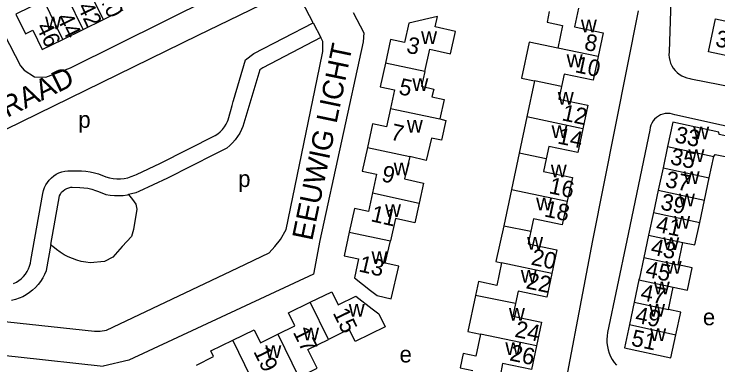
# Model space of a CAD drawing. Extents: x 159441 to 162086, y 388175 to 389787.
# Drawn here: x 161523.9 to 161694.2, y 388469.9 to 388554.8 of the extents above; entities that cross this region are included whole.
import ezdxf

# ---------------------------------------------------------------- set-up
doc = ezdxf.new("R2010")
doc.units = 0
for name, color, linetype in [('BLT_Basislijn', 7, 'Continuous'), ('BLT_Bebouwing', 7, 'Continuous'), ('BLT_Centroide', 7, 'Continuous'), ('BLT_Huisnummer', 7, 'Continuous'), ('BLT_Huisnummer_ tussenligend', 7, 'Continuous'), ('BLT_Onderverdeling_panden', 7, 'Continuous'), ('BLT_Straatnaam', 7, 'Continuous')]:
    doc.layers.add(name, color=color, linetype=linetype)

msp = doc.modelspace()

# ---------------------------------------------------------------- linework, layer by layer
at = {"layer": 'BLT_Basislijn'}
for p, q in [((161596.25, 388552.69), (161598.11, 388549.15)), ((161537.99, 388512.89), (161539.8, 388512.84)), ((161544.31, 388511.82), (161546.14, 388511.15)), ((161532.78, 388499), (161534.87, 388510.78))]:
    msp.add_line(p, q, dxfattribs=at)
for points in [[(161514.91, 388563.16), (161518.74, 388555.08), (161525.43, 388542.29), (161526.38, 388541.22), (161528.85, 388539.6), (161531.56, 388539.55), (161537.52, 388541.82), (161571.8, 388558.85), (161574.19, 388560.03)], [(161596.25, 388552.69), (161593.5, 388557.93), (161593.12, 388558.46), (161592.72, 388558.86), (161592.27, 388559.19), (161591.78, 388559.46), (161591.25, 388559.66), (161590.71, 388559.79), (161590.14, 388559.83), (161589.58, 388559.79), (161589.03, 388559.68), (161588.51, 388559.48), (161568.35, 388549.62)], [(161682.54, 388559.38), (161682.69, 388558.28), (161682.76, 388557.21), (161682.74, 388556.13), (161682.7, 388555.61), (161682.37, 388545.64), (161682.35, 388544.95), (161682.4, 388544.26), (161682.54, 388543.58), (161682.76, 388542.92), (161683.04, 388542.29), (161683.4, 388541.7), (161683.83, 388541.16), (161684.31, 388540.67), (161684.85, 388540.23), (161685.44, 388539.86), (161686.06, 388539.57), (161686.71, 388539.34), (161687.39, 388539.19), (161687.69, 388539.15), (161721.9, 388532.46), (161722.81, 388532.27)], [(161605.95, 388555.2), (161608.55, 388550.23), (161608.36, 388548.09), (161597.87, 388500), (161596.39, 388491.86), (161551.69, 388471.03), (161545.47, 388469.62)], [(161655.14, 388453.71), (161663.91, 388500), (161674.95, 388555.6)], [(161576.67, 388532.68), (161576.94, 388533.61), (161577, 388533.84), (161579.91, 388543.69), (161581.94, 388545.21), (161596.25, 388552.69)], [(161568.35, 388549.62), (161506.2, 388519.21)], [(161468.25, 388500.63), (161459.04, 388496.12), (161457.84, 388495.27), (161456.29, 388493.89), (161455.95, 388492.35), (161455.95, 388490.11), (161456.64, 388488.4), (161458.7, 388487.2), (161543.35, 388478.1), (161544.72, 388478.1), (161546.27, 388478.27), (161578.03, 388493.38), (161585.59, 388496.98), (161586.96, 388498.53), (161588.33, 388500.24), (161589.71, 388502.65), (161597.78, 388541.8), (161598.64, 388545.75), (161598.64, 388548.15), (161598.11, 388549.15)], [(161598.11, 388549.15), (161584.08, 388541.82), (161583.36, 388541.28), (161579.24, 388527.56), (161578.93, 388526.82), (161578.49, 388525.96), (161577.99, 388525.14), (161577.41, 388524.37), (161576.78, 388523.64), (161576.08, 388522.97), (161575.34, 388522.36), (161572.45, 388520.9), (161561.05, 388515.1), (161554.12, 388511.86), (161553.33, 388511.57), (161552.34, 388511.27), (161551.56, 388511.1)], [(161576.24, 388531.21), (161576.67, 388532.68)], [(161523.78, 388489.57), (161524.45, 388489.9), (161525.07, 388490.29), (161525.65, 388490.75), (161526.18, 388491.27), (161526.65, 388491.84), (161527.05, 388492.46), (161527.39, 388493.12), (161527.65, 388493.81), (161527.84, 388494.53), (161527.93, 388495.17), (161530.89, 388511.4), (161531.05, 388512.11), (161531.29, 388512.8), (161531.6, 388513.45), (161531.98, 388514.07), (161532.43, 388514.64), (161532.94, 388515.16), (161533.5, 388515.62), (161534.11, 388516.02), (161534.76, 388516.34), (161535.44, 388516.6), (161536.15, 388516.77), (161536.87, 388516.87), (161537.2, 388516.89), (161540.2, 388516.84), (161541.27, 388516.76), (161542.34, 388516.61), (161543.4, 388516.37), (161544.31, 388516.1), (161546.14, 388515.39), (161547, 388515.16), (161547.88, 388515.01), (161548.76, 388514.94), (161549.65, 388514.95), (161550.54, 388515.04), (161551.41, 388515.2), (161552.27, 388515.45), (161553.1, 388515.77), (161553.54, 388515.98), (161559.3, 388518.7), (161572.59, 388525.4), (161573.22, 388525.83), (161573.8, 388526.33), (161574.33, 388526.88), (161574.79, 388527.49), (161575.19, 388528.14), (161575.52, 388528.83), (161575.67, 388529.22), (161576.24, 388531.21)], [(161706.39, 388525.41), (161683.8, 388530.4), (161683.24, 388530.6), (161682.66, 388530.72), (161682.07, 388530.75), (161681.48, 388530.71), (161680.9, 388530.59), (161680.34, 388530.39), (161679.82, 388530.12), (161679.33, 388529.78), (161678.9, 388529.38), (161678.52, 388528.93), (161678.21, 388528.42), (161677.97, 388527.88), (161677.81, 388527.31), (161677.72, 388526.69), (161672.13, 388500), (161667.52, 388477.77), (161667.39, 388476.93), (161667.33, 388476.08), (161667.35, 388475.23), (161667.45, 388474.39), (161667.63, 388473.56), (161667.89, 388472.75), (161668.22, 388471.97), (161668.63, 388471.22), (161669.1, 388470.52), (161669.64, 388469.86)], [(161534.87, 388510.78), (161535.1, 388511.25), (161535.4, 388511.67), (161535.76, 388512.04), (161536.18, 388512.36), (161536.63, 388512.6), (161537.12, 388512.78), (161537.63, 388512.87), (161537.99, 388512.89)], [(161539.8, 388512.84), (161540.77, 388512.77), (161541.74, 388512.63), (161542.69, 388512.4), (161543.62, 388512.1), (161544.31, 388511.82)], [(161551.56, 388511.1), (161552.57, 388509.93), (161553.38, 388508.79), (161553.62, 388507.57), (161552.79, 388502.65), (161552.28, 388500.93), (161550.04, 388498.53), (161547.81, 388495.95), (161545.75, 388494.92), (161542.34, 388494.6), (161541.24, 388494.74), (161540.14, 388494.95), (161539.07, 388495.24), (161538.01, 388495.61), (161536.99, 388496.06), (161536, 388496.57), (161535.05, 388497.16), (161534.15, 388497.81), (161533.29, 388498.53), (161532.78, 388499)], [(161546.14, 388511.15), (161547.17, 388510.97), (161548.2, 388510.87), (161549.24, 388510.85), (161550.29, 388510.91), (161551.32, 388511.05), (161551.56, 388511.1)], [(161532.78, 388499), (161531.68, 388492.76), (161531.64, 388492.65), (161531.26, 388491.77), (161530.82, 388490.93), (161530.3, 388490.12), (161529.72, 388489.36), (161529.08, 388488.65), (161528.39, 388487.99), (161527.63, 388487.4), (161526.84, 388486.87), (161526, 388486.41), (161525.12, 388486.03), (161524.22, 388485.71), (161523.29, 388485.47)], [(161328.88, 388459.92), (161332.73, 388492.8), (161435.01, 388481.49), (161524.85, 388471.88), (161545.47, 388469.62)]]:
    msp.add_lwpolyline(points, dxfattribs=at)
at = {"layer": 'BLT_Bebouwing'}
for p, q in [((161545.52, 388553.46), (161550.28, 388555.79)), ((161540.62, 388551.07), (161545.52, 388553.46)), ((161535.69, 388548.65), (161540.62, 388551.07)), ((161682.02, 388522.74), (161680.92, 388517.61)), ((161646.1, 388521.12), (161644.24, 388512.35)), ((161692.11, 388515.2), (161693.2, 388520.36)), ((161680.92, 388517.61), (161679.75, 388512.16)), ((161690.96, 388509.78), (161692.11, 388515.2)), ((161679.75, 388512.16), (161678.59, 388506.76)), ((161689.8, 388504.35), (161690.96, 388509.78)), ((161676.27, 388495.92), (161675.2, 388490.9)), ((161675.11, 388490.5), (161673.95, 388485.07)), ((161675.2, 388490.9), (161675.11, 388490.5)), ((161682.26, 388483.27), (161683.41, 388488.7)), ((161673.95, 388485.07), (161672.79, 388479.65))]:
    msp.add_line(p, q, dxfattribs=at)
for points in [[(161531.07, 388558.08), (161524.32, 388554.78), (161526.63, 388550.04)], [(161660.46, 388556.25), (161659.48, 388551.74), (161666.45, 388550.26), (161665.22, 388544.53)], [(161653.41, 388555.43), (161652.85, 388552.82), (161656.62, 388552.02), (161655.46, 388546.55)], [(161623.28, 388540.91), (161624.51, 388546.28), (161629.48, 388545.15), (161630.73, 388550.6), (161625.76, 388551.74), (161626.32, 388554.18), (161624.27, 388553.71), (161619.4, 388552.57), (161618.39, 388547.92), (161614.96, 388548.65), (161613.74, 388542.92)], [(161697.28, 388544.5), (161691.94, 388545.63), (161693.64, 388553.65), (161698.53, 388552.61), (161698.98, 388552.51)], [(161526.63, 388550.04), (161528.4, 388550.92), (161530.7, 388546.21), (161535.69, 388548.65)], [(161655.46, 388546.55), (161648.52, 388548), (161646.66, 388539.3), (161649.84, 388538.65)], [(161665.22, 388544.53), (161664, 388538.79), (161657.02, 388540.28), (161656.38, 388537.26)], [(161613.74, 388542.92), (161612.52, 388537.2), (161615.94, 388536.47), (161614.98, 388531.97)], [(161623.28, 388540.91), (161622.46, 388537.32), (161625.43, 388536.64), (161625.01, 388534.78), (161628, 388534.1), (161626.93, 388529.42)], [(161649.84, 388538.65), (161647.97, 388529.9)], [(161656.38, 388537.26), (161655.74, 388534.23), (161662.71, 388532.75), (161661.49, 388527.01)], [(161614.98, 388531.97), (161614.02, 388527.48), (161610.6, 388528.21), (161609.38, 388522.49)], [(161626.93, 388529.42), (161628.38, 388529.01), (161627.29, 388524.24), (161624.88, 388524.79), (161623.65, 388519.38), (161619.62, 388520.3)], [(161647.97, 388529.9), (161646.1, 388521.12)], [(161694.45, 388526.23), (161683.27, 388528.6), (161682.02, 388522.74)], [(161661.49, 388527.01), (161660.27, 388521.28), (161653.31, 388522.75), (161652.67, 388519.73)], [(161693.2, 388520.36), (161693.5, 388520.82), (161696.76, 388520.13), (161697.78, 388524.96), (161694.52, 388525.65), (161694.45, 388526.23)], [(161609.38, 388522.49), (161608.16, 388516.76), (161611.58, 388516.04), (161610.63, 388511.54)], [(161619.62, 388520.3), (161618.39, 388514.89), (161622.93, 388513.85), (161621.9, 388509.06)], [(161652.67, 388519.73), (161652.04, 388516.72), (161658.99, 388515.25), (161657.75, 388509.48)], [(161644.24, 388512.35), (161642.37, 388503.59)], [(161610.63, 388511.54), (161609.67, 388507.04), (161606.24, 388507.76), (161605.02, 388502.05)], [(161621.9, 388509.06), (161620.86, 388504.27), (161616.2, 388505.34), (161614.97, 388499.92)], [(161657.75, 388509.48), (161656.53, 388503.77), (161649.56, 388505.25), (161648.92, 388502.23)], [(161678.59, 388506.76), (161677.43, 388501.33)], [(161642.37, 388503.59), (161640.45, 388494.91), (161641.84, 388494.61)], [(161685.72, 388499.55), (161688.65, 388498.92), (161689.8, 388504.35)], [(161605.02, 388502.05), (161603.81, 388496.33), (161607.23, 388495.6), (161606.24, 388490.96), (161610.18, 388487.88), (161611.73, 388486.66), (161615.15, 388485.88), (161616.96, 388493.78), (161613.73, 388494.52), (161614.97, 388499.92)], [(161648.92, 388502.23), (161648.45, 388500), (161648.28, 388499.22), (161655.24, 388497.74), (161654.03, 388492)], [(161677.43, 388501.33), (161676.27, 388495.92)], [(161684.56, 388494.12), (161685.72, 388499.55)], [(161641.84, 388494.61), (161640.68, 388489.15), (161636.27, 388490.09), (161635.55, 388486.7)], [(161683.41, 388488.7), (161686.84, 388487.97), (161687.99, 388493.4), (161684.56, 388494.12)], [(161654.03, 388492), (161652.82, 388486.26), (161645.86, 388487.76), (161645.21, 388484.74)], [(161595.58, 388485.07), (161600.79, 388487.62), (161602.33, 388484.47), (161606.6, 388486.55), (161610.56, 388483.5), (161612.16, 388482.27), (161613.7, 388479.12), (161606.42, 388475.56), (161604.97, 388478.53), (161599.98, 388476.08)], [(161635.55, 388486.7), (161633.7, 388478.01), (161636.78, 388477.35)], [(161587.69, 388477.31), (161591.82, 388479.33), (161590.28, 388482.48), (161595.58, 388485.07)], [(161645.21, 388484.74), (161644.56, 388481.72), (161651.53, 388480.23), (161650.3, 388474.49)], [(161684.04, 388477.21), (161685.21, 388482.63), (161682.26, 388483.27)], [(161672.79, 388479.65), (161671.59, 388474.07), (161682.83, 388471.63), (161684.04, 388477.21)], [(161576.81, 388475.88), (161582.02, 388478.42), (161583.56, 388475.28), (161587.69, 388477.31)], [(161592.79, 388466.9), (161597.23, 388469.07), (161594.99, 388473.64), (161599.98, 388476.08)], [(161636.78, 388477.35), (161635.64, 388471.99), (161632.53, 388472.65), (161631.8, 388469.22), (161634.91, 388468.56)], [(161568.05, 388469.87), (161572.19, 388471.9), (161571.52, 388473.28), (161576.81, 388475.88)], [(161650.3, 388474.49), (161649.08, 388468.75), (161642.12, 388470.22), (161641.48, 388467.2)]]:
    msp.add_lwpolyline(points, dxfattribs=at)
at = {"layer": 'BLT_Onderverdeling_panden'}
for p, q in [((161545.52, 388553.46), (161541.27, 388562.16)), ((161540.62, 388551.07), (161535.92, 388560.77)), ((161535.69, 388548.65), (161531.07, 388558.08)), ((161665.22, 388544.53), (161655.46, 388546.55)), ((161623.28, 388540.91), (161613.74, 388542.92)), ((161656.38, 388537.26), (161649.84, 388538.65)), ((161614.98, 388531.97), (161626.93, 388529.42)), ((161661.49, 388527.01), (161647.97, 388529.9)), ((161609.38, 388522.49), (161619.62, 388520.3)), ((161682.02, 388522.74), (161693.2, 388520.36)), ((161652.67, 388519.73), (161646.1, 388521.12)), ((161680.92, 388517.61), (161692.11, 388515.2)), ((161644.24, 388512.35), (161657.75, 388509.48)), ((161679.75, 388512.16), (161690.96, 388509.78)), ((161610.63, 388511.54), (161621.9, 388509.06)), ((161678.59, 388506.76), (161689.8, 388504.35)), ((161642.37, 388503.59), (161648.92, 388502.23)), ((161605.02, 388502.05), (161614.97, 388499.92)), ((161677.43, 388501.33), (161685.72, 388499.55)), ((161676.27, 388495.92), (161684.56, 388494.12)), ((161654.03, 388492), (161641.84, 388494.61)), ((161675.11, 388490.5), (161683.41, 388488.7)), ((161645.21, 388484.74), (161635.55, 388486.7)), ((161599.98, 388476.08), (161595.58, 388485.07)), ((161673.95, 388485.07), (161682.26, 388483.27)), ((161672.79, 388479.65), (161684.04, 388477.21)), ((161587.69, 388477.31), (161592.79, 388466.9)), ((161650.3, 388474.49), (161636.78, 388477.35)), ((161581.21, 388466.9), (161576.81, 388475.88))]:
    msp.add_line(p, q, dxfattribs=at)

# ---------------------------------------------------------------- texts
at = {"layer": 'BLT_Centroide'}
for s, p in [('w', (161531.42, 388551.08)), ('w', (161661.05, 388550.38)), ('w', (161622.38, 388547.53)), ('w', (161657.6, 388541.94)), ('w', (161620.27, 388536.19)), ('w', (161655.46, 388532.84)), ('p', (161539.45, 388527.26)), ('w', (161618.94, 388526.12)), ('w', (161653.95, 388524.81)), ('w', (161688.23, 388524.47)), ('w', (161687.06, 388518.97)), ('w', (161615.75, 388515.78)), ('w', (161653.77, 388515.31)), ('p', (161578.13, 388512.95)), ('w', (161685.93, 388513.69)), ('w', (161650.22, 388507.28)), ('w', (161684.77, 388508.25)), ('w', (161613.66, 388505.72)), ('w', (161683.62, 388502.84)), ('w', (161648.03, 388497.78)), ('w', (161680.99, 388497.72)), ('w', (161610.38, 388494.31)), ('w', (161681.55, 388491.94)), ('w', (161646.51, 388489.81)), ('w', (161678.7, 388487)), ('w', (161604.88, 388481.59)), ('w', (161677.55, 388481.59)), ('w', (161643.64, 388480.59)), ('e', (161690.57, 388479.49)), ('w', (161593.83, 388475.81)), ('w', (161677.81, 388475.66)), ('w', (161584.7, 388471.59)), ('w', (161642.77, 388472.28)), ('e', (161617.17, 388470.49))]:
    msp.add_text(s, height=4, dxfattribs=at).set_placement(p)
at = {"layer": 'BLT_Huisnummer'}
for s, rotation, p in [('40', 296.0358, (161544.34, 388558.86)), ('46', 296.0358, (161529.14, 388551.7)), ('3', 347.1385, (161618.63, 388545.52)), ('31', 348.3083, (161693.39, 388547.06)), ('10', 348.031, (161659.46, 388540.76)), ('7', 347.1385, (161614.77, 388524.46)), ('14', 348.031, (161655.2, 388523.52)), ('33', 348.013, (161683.57, 388523.81)), ('37', 348.013, (161681.26, 388513.01)), ('18', 348.031, (161651.99, 388505.86)), ('41', 348.013, (161678.99, 388502.16)), ('13', 347.1385, (161607.1, 388492.55)), ('45', 348.013, (161676.48, 388491.27)), ('22', 348.031, (161647.57, 388488.47)), ('15', 296.0913, (161600.95, 388482.5)), ('51', 348.013, (161673.03, 388474.62)), ('19', 296.0913, (161581.74, 388473.16))]:
    msp.add_text(s, height=4, rotation=rotation, dxfattribs=at).set_placement(p)
at = {"layer": 'BLT_Huisnummer_ tussenligend'}
for s, rotation, p in [('42', 296.0358, (161539.14, 388556.53)), ('44', 296.0358, (161534.11, 388553.92)), ('8', 348.031, (161661.66, 388546.21)), ('5', 347.1385, (161616.76, 388535.46)), ('12', 348.031, (161656.26, 388529.12)), ('35', 348.013, (161682.46, 388518.53)), ('9', 347.1385, (161612.6, 388514.39)), ('16', 348.031, (161653.13, 388511.47)), ('39', 348.013, (161680.13, 388507.55)), ('11', 347.1385, (161610.03, 388504.7)), ('43', 348.013, (161677.76, 388496.67)), ('20', 348.031, (161648.8, 388494.19)), ('47', 348.013, (161675.26, 388485.67)), ('49', 348.013, (161673.99, 388480.19)), ('24', 348.031, (161644.85, 388476.74)), ('17', 296.0913, (161591.29, 388477.84)), ('26', 348.031, (161643.61, 388471.03))]:
    msp.add_text(s, height=4, rotation=rotation, dxfattribs=at).set_placement(p)
at = {"layer": 'BLT_Straatnaam'}
for s, height, rotation, p in [('EEUWIG LICHT', 5, 78.3028, (161596.03, 388499.76)), ('REISKAMERAAD', 4.9999, 26.1443, (161491.19, 388514.44))]:
    msp.add_text(s, height=height, rotation=rotation, dxfattribs=at).set_placement(p)

doc.saveas('drawing.dxf')
